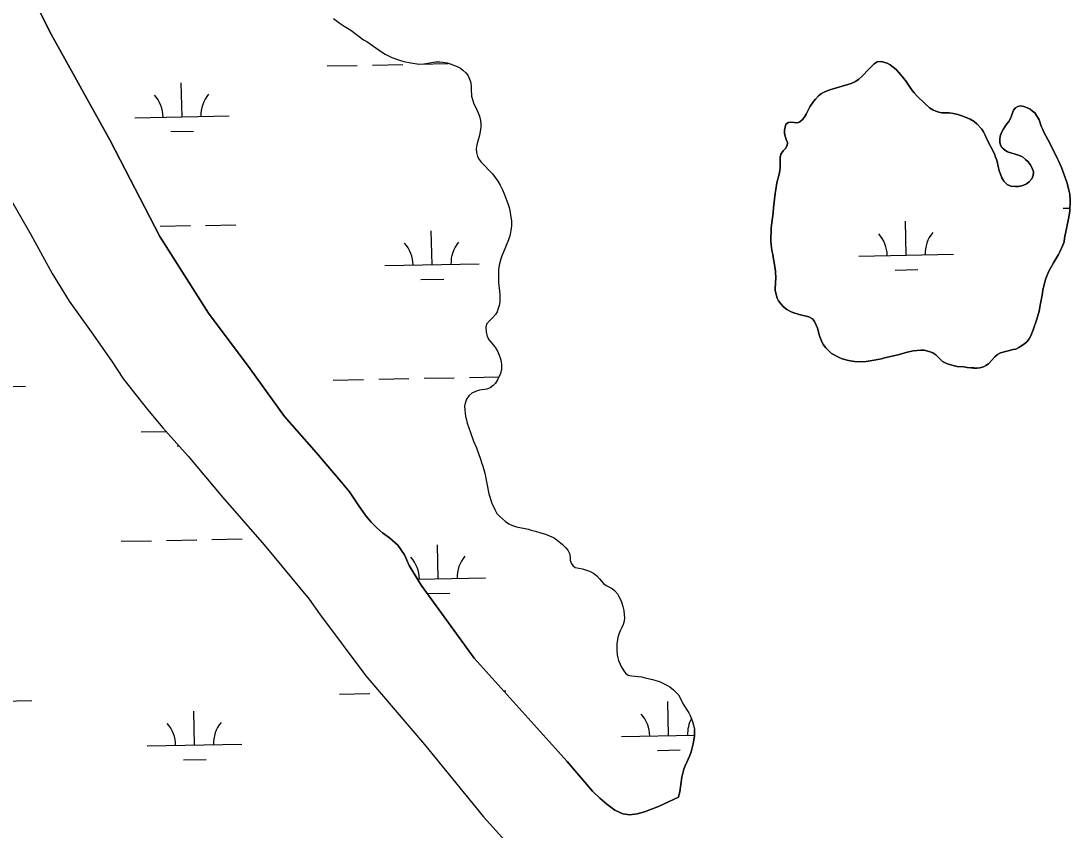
# Model space of a CAD drawing. Extents: x 3989314 to 4027622, y 243956 to 270014.
# Drawn here: x 4006487 to 4007598, y 252518 to 253375 of the extents above; entities that cross this region are included whole.
import ezdxf

# ---------------------------------------------------------------- set-up
doc = ezdxf.new("R2010")
doc.units = 0
for name, color, linetype in [('V-RIVR-EDGE', 7, 'Continuous'), ('V-TOPO-SHOR', 7, 'Continuous'), ('V-WETL-SWMP', 7, 'Continuous')]:
    doc.layers.add(name, color=color, linetype=linetype)

msp = doc.modelspace()

# ---------------------------------------------------------------- linework, layer by layer
at = {"layer": 'V-RIVR-EDGE'}
for points in [[(4006818, 253377.7), (4006825.2, 253372.5), (4006829.3, 253369.8), (4006836.5, 253365.3), (4006849.8, 253355.3), (4006853.3, 253353.3), (4006868.9, 253342.4), (4006872.6, 253340.1), (4006879.9, 253336.6), (4006888, 253333.5), (4006892.5, 253332.3), (4006899.9, 253330.7), (4006908.7, 253329.5), (4006913.5, 253329.7), (4006925.9, 253331.8), (4006930.5, 253332), (4006933.8, 253331.6), (4006938.2, 253330.7), (4006941.6, 253329.8), (4006948.8, 253327), (4006952.4, 253325.1), (4006954.8, 253323.1), (4006958.2, 253320.1), (4006960.2, 253317.6), (4006962.9, 253311.2), (4006963.7, 253306.3), (4006963.7, 253303.1), (4006964.2, 253295.4), (4006966.3, 253288.6), (4006969.5, 253281.9), (4006971.1, 253278), (4006972.4, 253274.2), (4006973.5, 253269.7), (4006973.9, 253266), (4006973.9, 253262.6), (4006973.2, 253258.1), (4006972.4, 253254.2), (4006969.8, 253244.1), (4006969.1, 253239.9), (4006969.2, 253235.9)], [(4007564.7, 253270.3), (4007562.8, 253274), (4007560.1, 253277.8), (4007557.8, 253279.8), (4007555.2, 253281.8), (4007552.4, 253283.2), (4007548.7, 253284.5), (4007545.4, 253285.2), (4007542.4, 253284.7), (4007539.7, 253283.2), (4007537.6, 253280.6), (4007535.6, 253274.6), (4007534.4, 253271.7), (4007532.6, 253268.7), (4007530.5, 253266.1), (4007528.5, 253263), (4007526.6, 253260.1), (4007524.9, 253256.9), (4007523.6, 253253.1), (4007523.1, 253249.8), (4007523.2, 253246.7), (4007523.8, 253243.7), (4007525.4, 253241.1), (4007528.3, 253238.5), (4007531.5, 253236.6), (4007543.1, 253232.9), (4007547.1, 253231.2), (4007550.5, 253228.6), (4007553.3, 253225.9), (4007555.2, 253223.2), (4007557.5, 253219.2), (4007558.9, 253215.5), (4007558.6, 253211.6), (4007557.2, 253208.1), (4007554.1, 253204.9), (4007551.5, 253202.8), (4007547.6, 253201.1), (4007543, 253199.9), (4007539.9, 253199.8), (4007535, 253200.2), (4007530.9, 253202), (4007527.4, 253205.6), (4007525.4, 253208.9), (4007523.8, 253213.1), (4007522.6, 253216.4), (4007519.9, 253227.7), (4007518.8, 253231), (4007517.5, 253234.4), (4007509.4, 253250), (4007507.7, 253254.3), (4007505.8, 253257.9), (4007504.2, 253260.5), (4007498.9, 253266.3), (4007495.9, 253268.6), (4007491.9, 253271.1), (4007484, 253274.5), (4007478.7, 253276.2), (4007474.3, 253277.2), (4007469.7, 253277.7), (4007461.8, 253277.9), (4007458.5, 253278.6), (4007455.4, 253279.6), (4007452.2, 253281), (4007448.9, 253283.1), (4007443, 253288.4), (4007436.2, 253295.3), (4007432.7, 253299.1), (4007429.9, 253302.6), (4007423.3, 253312), (4007416, 253321), (4007413.4, 253323.7), (4007407.3, 253328.7), (4007404, 253330.6), (4007397.7, 253332.3), (4007393.5, 253331.8), (4007390.3, 253329.9), (4007384.5, 253324), (4007377.6, 253316.7), (4007374, 253313.4), (4007370.5, 253311.1), (4007365.8, 253308.8), (4007343.2, 253302.1), (4007338.7, 253300.5), (4007334.6, 253298.4), (4007331.3, 253295.7), (4007328.2, 253292.5), (4007326, 253289.9), (4007322.3, 253284.2), (4007318.2, 253276.3), (4007316.3, 253272.9), (4007314, 253270.5), (4007311.7, 253268.3), (4007308.9, 253267.2), (4007305.7, 253267.5), (4007302.7, 253268), (4007299.6, 253267.6), (4007296.9, 253266), (4007296, 253262.7), (4007295.4, 253259.5), (4007295.4, 253256.4), (4007296, 253253.1)], [(4007281.6, 253134.9), (4007282.2, 253130.8), (4007282.8, 253127.8), (4007283.6, 253122.9), (4007284.5, 253119.3), (4007285.8, 253110.2), (4007286.1, 253102.2), (4007285.9, 253098.8), (4007285.6, 253090), (4007286.4, 253085.6), (4007287.7, 253081.7), (4007289, 253078.9), (4007291.3, 253075.6), (4007293.9, 253072.8), (4007297.7, 253069.7), (4007301.5, 253067.4), (4007304.3, 253066.3), (4007310.8, 253064.3), (4007320.9, 253061.8), (4007324.8, 253059.9), (4007327.1, 253057), (4007328.7, 253053.2), (4007330.1, 253049.7), (4007332.5, 253041.7), (4007334, 253037.2), (4007336.2, 253032.4), (4007338.9, 253028.9), (4007344.9, 253023.2), (4007353, 253018.7), (4007356.2, 253017.4), (4007362.9, 253015.5), (4007369.4, 253014.4), (4007373.3, 253014.3), (4007381.7, 253014.6), (4007390.2, 253015.9), (4007398, 253017.5), (4007401.3, 253018.4), (4007415.6, 253021.6), (4007425, 253024.6), (4007432, 253025.8), (4007439.7, 253026.5), (4007443, 253026.5), (4007449.5, 253024.7), (4007452.4, 253023.6), (4007455.5, 253021.7), (4007462.4, 253014.7), (4007465.2, 253013), (4007468.6, 253011.7), (4007475.1, 253009.9), (4007478.1, 253009.3), (4007485.1, 253008.8), (4007488.5, 253008.2), (4007492.5, 253008), (4007495.5, 253007.4), (4007498.8, 253007.4), (4007502, 253007.8), (4007505.8, 253008.8), (4007508.5, 253010.2), (4007511.1, 253012.2), (4007518, 253019.6), (4007520.8, 253022.1), (4007524.1, 253023.7), (4007530.5, 253025.6), (4007537.2, 253027.3), (4007540.3, 253027.7), (4007543.5, 253029.3), (4007549.2, 253033.4), (4007552, 253035.9), (4007554.3, 253038.5), (4007556, 253041.7), (4007558.5, 253048), (4007562.4, 253059.5), (4007563.9, 253064.3), (4007564.7, 253067.4), (4007566, 253074.1), (4007567.9, 253084.9), (4007568.9, 253090), (4007570.9, 253098.8), (4007572, 253102.6), (4007575.2, 253110.1), (4007579.9, 253119.2), (4007585.3, 253127.8), (4007586.7, 253130.6), (4007590, 253137.7), (4007591.3, 253141.4), (4007591.8, 253145), (4007596, 253165.5), (4007597.2, 253173.8), (4007597.5, 253185), (4007597.2, 253191.9), (4007596.4, 253196.1), (4007594.4, 253203.5), (4007591.4, 253212.1), (4007588.5, 253219.9), (4007585.7, 253226.5), (4007584.1, 253229.2), (4007576, 253245.8), (4007569.9, 253257.5), (4007568.5, 253261), (4007567.1, 253263.9), (4007564.7, 253270.3)], [(4007296, 253253.1), (4007297.2, 253249.5), (4007298.6, 253246.4), (4007298.3, 253243.2), (4007296.3, 253240.1), (4007293.9, 253237.8), (4007291.3, 253234.2), (4007290.7, 253230.7), (4007290.9, 253219.9), (4007290.5, 253216.3), (4007289.8, 253213.1), (4007287.2, 253203.6), (4007286, 253196.7), (4007285.5, 253192.5), (4007283.8, 253177.2), (4007283.4, 253171.9), (4007281.2, 253156.2), (4007281, 253141.9), (4007281.6, 253134.9)], [(4006969.2, 253235.9), (4006970.3, 253231.7), (4006972, 253228.4), (4006974.3, 253225.5), (4006986.3, 253213.3), (4006992, 253205.4), (4006994.5, 253201.3), (4006996.9, 253196.4), (4006998.6, 253192.2), (4007002.6, 253181.8), (4007003.8, 253177.6), (4007004.6, 253174.6), (4007005.4, 253170), (4007006.3, 253163), (4007006.3, 253158.2), (4007005.7, 253153.2), (4007004.5, 253147.5), (4007003.2, 253143.5), (4006997.7, 253129.7), (4006996, 253126.4), (4006995, 253123.3), (4006993.2, 253116.7), (4006992.7, 253111.7), (4006992.6, 253098.3), (4006994.1, 253085.7), (4006994.2, 253081.8), (4006993.9, 253077.9), (4006993.2, 253073.7), (4006992.4, 253070.8), (4006991.1, 253067.2), (4006989.4, 253064.4), (4006986.3, 253060.9), (4006983, 253057.6), (4006980.1, 253054.1), (4006979.2, 253051.1), (4006979.4, 253046), (4006980.5, 253041), (4006982.9, 253037.1), (4006987.2, 253032), (4006989.5, 253028.9), (4006992, 253024.8), (4006993.4, 253021.4), (4006994.4, 253018.5), (4006995.4, 253014.4), (4006995.8, 253011.1), (4006995.9, 253006.3), (4006994.7, 253001.9), (4006991.6, 252995.3), (4006989.3, 252991.8), (4006987, 252989.2), (4006983.9, 252986.7), (4006980.2, 252985.2), (4006972.4, 252984.1), (4006968.2, 252982.8), (4006964.3, 252980.9), (4006961.1, 252978.1), (4006958.6, 252974.8), (4006957.2, 252970.4), (4006956.7, 252967.3), (4006956.9, 252963.4), (4006957.8, 252956.5), (4006958.7, 252952.9), (4006959.6, 252949.4), (4006962.9, 252939.3), (4006966.3, 252930.2), (4006969.2, 252923.3), (4006973.5, 252911), (4006974.8, 252907.7), (4006976, 252903.6), (4006978, 252896.3), (4006982.5, 252874.6), (4006985.5, 252864.7), (4006988.6, 252857.7), (4006991, 252853.8), (4006993.6, 252850.9), (4007000.1, 252845), (4007003.7, 252842.7), (4007007.4, 252841), (4007011.6, 252839.5), (4007024.2, 252837.1), (4007027, 252836.1), (4007031.8, 252834.9), (4007038.5, 252832.9), (4007042.2, 252831.7), (4007048.9, 252829), (4007051.8, 252827.6), (4007054.4, 252825.7), (4007060.3, 252820.8), (4007063.9, 252817.3), (4007066, 252814.7), (4007067.7, 252811.4), (4007068.4, 252807.5), (4007068.5, 252804.3), (4007069.5, 252801.2), (4007071.2, 252798.6), (4007073.9, 252796.5), (4007081.5, 252795.1), (4007085.8, 252793.8), (4007089, 252792.6), (4007093.1, 252790.4), (4007096.6, 252787.6)], [(4007096.6, 252787.6), (4007099.5, 252784.4), (4007103.6, 252779.5), (4007106.7, 252777.4), (4007110, 252775.8), (4007112.9, 252774.3), (4007115.4, 252772.2), (4007118.4, 252768.6), (4007120, 252765.9), (4007121.8, 252762.5), (4007123.3, 252758.6), (4007124.3, 252755.3), (4007125.2, 252750.9), (4007125.7, 252746.4), (4007125.9, 252743), (4007125.6, 252739.7), (4007124.7, 252736.2), (4007123.3, 252732.9), (4007121.4, 252729.4), (4007119.9, 252725.7), (4007119, 252722.5), (4007117.9, 252715.8), (4007117.7, 252708.1), (4007118.1, 252704.1), (4007118.8, 252700.8), (4007119.8, 252697.9), (4007121.3, 252694.2), (4007122.9, 252690.9), (4007125.2, 252686.9), (4007127.2, 252684.5), (4007129.8, 252682.4), (4007133.5, 252681.7), (4007143.9, 252680.6), (4007147.9, 252679.8), (4007155.7, 252678), (4007162.9, 252675.6)], [(4007162.9, 252675.6), (4007170.1, 252672.2), (4007173.8, 252670.1), (4007177.9, 252666.8), (4007183.2, 252661.5), (4007185.3, 252657.8), (4007188.1, 252651.9), (4007194, 252642.7), (4007195.5, 252639.8), (4007198, 252633.3), (4007200, 252625.7), (4007200.2, 252624.4)], [(4007183.1, 252553.2), (4007183.6, 252555.1), (4007184.4, 252558.8), (4007186.6, 252574.5), (4007188.8, 252583), (4007190.1, 252586.6), (4007195.2, 252597.5), (4007196.7, 252601.4), (4007197.7, 252605.4), (4007198.7, 252609.7), (4007199.9, 252617.7), (4007199.9, 252620.9), (4007200.2, 252624.4)]]:
    msp.add_lwpolyline(points, dxfattribs=at)
at = {"layer": 'V-TOPO-SHOR'}
for points in [[(4006487.7, 253423.5), (4006519.4, 253360.5), (4006581.5, 253248.7), (4006634.2, 253146.8), (4006685.6, 253065.6), (4006729.8, 253006.9), (4006766, 252956.3), (4006800, 252917.7), (4006826.1, 252887.3), (4006834.8, 252876.4), (4006844, 252862.9), (4006852.3, 252851.3), (4006857.8, 252844.5), (4006863.8, 252838.4), (4006869.8, 252833), (4006877.2, 252827.9), (4006886.1, 252820.1), (4006893.1, 252809.7), (4006898.2, 252798.6), (4006910.7, 252777.7), (4006966.7, 252700.4), (4007065.2, 252590.9), (4007092.2, 252559.6), (4007099.9, 252552.1), (4007107.3, 252545.8), (4007115.8, 252539.4), (4007124.3, 252535.8), (4007131.8, 252534.6), (4007139.3, 252535.8), (4007147.1, 252537.6), (4007161.8, 252543.5), (4007183.1, 252553.2)], [(4006474.4, 253189.8), (4006497.5, 253149.1), (4006520.1, 253107.8), (4006538.4, 253078.5), (4006561.5, 253046.1), (4006583, 253015.3), (4006595.9, 252995.9), (4006621.1, 252963.7), (4006637.2, 252944.4), (4006664.2, 252914.2), (4006701, 252870.7), (4006744.6, 252820.5), (4006792.1, 252763), (4006803.3, 252747.4), (4006852.1, 252681.6), (4006914.2, 252609.1), (4006976.7, 252532.6), (4007018.9, 252485.7), (4007089.9, 252411.4), (4007123.7, 252377.5), (4007128.8, 252372.1), (4007136.2, 252363.5), (4007146.2, 252352.6)]]:
    msp.add_lwpolyline(points, dxfattribs=at)
at = {"layer": 'V-WETL-SWMP'}
for p, q in [((4006907.2, 253329.4), (4006939.2, 253330)), ((4006811.2, 253327.5), (4006843.2, 253328.1)), ((4006859.2, 253328.5), (4006891.2, 253329.1)), ((4006657.7, 253273.7), (4006656.9, 253309.7)), ((4006607.7, 253272.7), (4006707.6, 253274.7)), ((4006646, 253258), (4006670, 253258.5)), ((4007590.2, 253176.8), (4007597.3, 253177)), ((4007424.1, 253127.1), (4007423.4, 253163.1)), ((4006634.6, 253157.8), (4006666.5, 253158.4)), ((4006682.5, 253158.7), (4006714.5, 253159.4)), ((4006922.3, 253117.1), (4006921.5, 253153.1)), ((4007374.1, 253126.1), (4007474.1, 253128.1)), ((4006872.3, 253116.1), (4006972.3, 253118.1)), ((4007412.4, 253111.4), (4007436.4, 253111.9)), ((4006910.6, 253101.4), (4006934.6, 253101.9)), ((4007488.5, 253008.3), (4007495.6, 253008.4)), ((4006865.8, 252995.8), (4006897.8, 252996.5)), ((4006913.8, 252996.8), (4006945.8, 252997.4)), ((4006961.8, 252997.8), (4006993, 252998.4)), ((4006460, 252987.8), (4006492, 252988.4)), ((4006817.8, 252994.9), (4006849.8, 252995.5)), ((4006614.3, 252940.1), (4006640.6, 252940.6)), ((4006652.6, 252925.4), (4006654.2, 252925.4)), ((4006593.2, 252824.2), (4006625.2, 252824.8)), ((4006641.2, 252825.2), (4006673.2, 252825.8)), ((4006689.2, 252826.1), (4006721.2, 252826.8)), ((4006928.9, 252784.5), (4006928.2, 252820.4)), ((4006907, 252784), (4006978.9, 252785.5)), ((4006917.2, 252768.8), (4006941.2, 252769.3)), ((4006997.9, 252665.7), (4007000.4, 252665.8)), ((4006466.6, 252655.1), (4006498.6, 252655.8)), ((4006824.5, 252662.3), (4006856.5, 252662.9)), ((4007172.7, 252618.5), (4007172, 252654.5)), ((4006670.9, 252608.5), (4006670.2, 252644.5)), ((4007122.7, 252617.5), (4007199.9, 252619)), ((4006620.9, 252607.5), (4006720.9, 252609.5)), ((4007161, 252602.8), (4007185, 252603.3)), ((4006659.2, 252592.8), (4006683.2, 252593.3))]:
    msp.add_line(p, q, dxfattribs=at)
for points in [[(4007096.6, 252787.6), (4007099.5, 252784.4), (4007103.6, 252779.5), (4007106.7, 252777.4), (4007110, 252775.8), (4007112.9, 252774.3), (4007115.4, 252772.2), (4007118.4, 252768.6), (4007120, 252765.9), (4007121.8, 252762.5), (4007123.3, 252758.6), (4007124.3, 252755.3), (4007125.2, 252750.9), (4007125.7, 252746.4), (4007125.9, 252743), (4007125.6, 252739.7), (4007124.7, 252736.2), (4007123.3, 252732.9), (4007121.4, 252729.4), (4007119.9, 252725.7), (4007119, 252722.5), (4007117.9, 252715.8), (4007117.7, 252708.1), (4007118.1, 252704.1), (4007118.8, 252700.8), (4007119.8, 252697.9), (4007121.3, 252694.2), (4007122.9, 252690.9), (4007125.2, 252686.9), (4007127.2, 252684.5), (4007129.8, 252682.4), (4007133.5, 252681.7), (4007143.9, 252680.6), (4007147.9, 252679.8), (4007155.7, 252678), (4007162.9, 252675.6), (4007170.1, 252672.2), (4007173.8, 252670.1), (4007177.9, 252666.8), (4007183.2, 252661.5), (4007185.3, 252657.8), (4007188.1, 252651.9), (4007194, 252642.7), (4007195.5, 252639.8), (4007198, 252633.3), (4007200, 252625.7), (4007200.2, 252624.4), (4007199.9, 252620.9), (4007199.9, 252617.7), (4007198.7, 252609.7), (4007197.7, 252605.4), (4007196.7, 252601.4), (4007195.2, 252597.5), (4007190.1, 252586.6), (4007188.8, 252583), (4007186.6, 252574.5), (4007184.4, 252558.8), (4007183.6, 252555.1), (4007183.1, 252553.2), (4007161.8, 252543.5), (4007147.1, 252537.6), (4007139.3, 252535.8), (4007131.8, 252534.6), (4007124.3, 252535.8), (4007115.8, 252539.4), (4007107.3, 252545.8), (4007099.9, 252552.1), (4007092.2, 252559.6), (4007065.2, 252590.9), (4006966.7, 252700.4), (4006910.7, 252777.7), (4006898.2, 252798.6), (4006893.1, 252809.7), (4006886.1, 252820.1), (4006877.2, 252827.9), (4006869.8, 252833), (4006863.8, 252838.4), (4006857.8, 252844.5), (4006852.3, 252851.3), (4006844, 252862.9), (4006834.8, 252876.4), (4006826.1, 252887.3), (4006800, 252917.7), (4006766, 252956.3), (4006729.8, 253006.9), (4006685.6, 253065.6), (4006634.2, 253146.8), (4006581.5, 253248.7), (4006519.4, 253360.5), (4006487.7, 253423.5)], [(4006818, 253377.7), (4006825.2, 253372.5), (4006829.3, 253369.8), (4006836.5, 253365.3), (4006849.8, 253355.3), (4006853.3, 253353.3), (4006868.9, 253342.4), (4006872.6, 253340.1), (4006879.9, 253336.6), (4006888, 253333.5), (4006892.5, 253332.3), (4006899.9, 253330.7), (4006908.7, 253329.5), (4006913.5, 253329.7), (4006925.9, 253331.8), (4006930.5, 253332), (4006933.8, 253331.6), (4006938.2, 253330.7), (4006941.6, 253329.8), (4006948.8, 253327), (4006952.4, 253325.1), (4006954.8, 253323.1), (4006958.2, 253320.1), (4006960.2, 253317.6), (4006962.9, 253311.2), (4006963.7, 253306.3), (4006963.7, 253303.1), (4006964.2, 253295.4), (4006966.3, 253288.6), (4006969.5, 253281.9), (4006971.1, 253278), (4006972.4, 253274.2), (4006973.5, 253269.7), (4006973.9, 253266), (4006973.9, 253262.6), (4006973.2, 253258.1), (4006972.4, 253254.2), (4006969.8, 253244.1), (4006969.1, 253239.9), (4006969.2, 253235.9)], [(4007296, 253253.1), (4007295.4, 253256.4), (4007295.4, 253259.5), (4007296, 253262.7), (4007296.9, 253266), (4007299.6, 253267.6), (4007302.7, 253268), (4007305.7, 253267.5), (4007308.9, 253267.2), (4007311.7, 253268.3), (4007314, 253270.5), (4007316.3, 253272.9), (4007318.2, 253276.3), (4007322.3, 253284.2), (4007326, 253289.9), (4007328.2, 253292.5), (4007331.3, 253295.7), (4007334.6, 253298.4), (4007338.7, 253300.5), (4007343.2, 253302.1), (4007365.8, 253308.8), (4007370.5, 253311.1), (4007374, 253313.4), (4007377.6, 253316.7), (4007384.5, 253324), (4007390.3, 253329.9), (4007393.5, 253331.8), (4007397.7, 253332.3), (4007404, 253330.6), (4007407.3, 253328.7), (4007413.4, 253323.7), (4007416, 253321), (4007423.3, 253312), (4007429.9, 253302.6), (4007432.7, 253299.1), (4007436.2, 253295.3), (4007443, 253288.4), (4007448.9, 253283.1), (4007452.2, 253281), (4007455.4, 253279.6), (4007458.5, 253278.6), (4007461.8, 253277.9), (4007469.7, 253277.7), (4007474.3, 253277.2), (4007478.7, 253276.2), (4007484, 253274.5), (4007491.9, 253271.1), (4007495.9, 253268.6), (4007498.9, 253266.3), (4007504.2, 253260.5), (4007505.8, 253257.9), (4007507.7, 253254.3), (4007509.4, 253250), (4007517.5, 253234.4), (4007518.8, 253231), (4007519.9, 253227.7), (4007522.6, 253216.4), (4007523.8, 253213.1), (4007525.4, 253208.9), (4007527.4, 253205.6), (4007530.9, 253202), (4007535, 253200.2), (4007539.9, 253199.8), (4007543, 253199.9), (4007547.6, 253201.1), (4007551.5, 253202.8), (4007554.1, 253204.9), (4007557.2, 253208.1), (4007558.6, 253211.6), (4007558.9, 253215.5), (4007557.5, 253219.2), (4007555.2, 253223.2), (4007553.3, 253225.9), (4007550.5, 253228.6), (4007547.1, 253231.2), (4007543.1, 253232.9), (4007531.5, 253236.6), (4007528.3, 253238.6), (4007525.4, 253241.1), (4007523.8, 253243.7), (4007523.2, 253246.7), (4007523.1, 253249.8), (4007523.6, 253253.1), (4007524.9, 253256.9), (4007526.6, 253260.1), (4007528.5, 253263), (4007530.5, 253266.1), (4007532.6, 253268.7), (4007534.4, 253271.7), (4007535.6, 253274.6), (4007537.6, 253280.6), (4007539.7, 253283.2), (4007542.4, 253284.7), (4007545.4, 253285.2), (4007548.7, 253284.5), (4007552.4, 253283.2), (4007555.2, 253281.8), (4007557.8, 253279.8), (4007560.1, 253277.8), (4007562.8, 253274), (4007564.7, 253270.3)], [(4007564.7, 253270.3), (4007567.1, 253263.9), (4007568.5, 253261), (4007569.9, 253257.5), (4007576, 253245.8), (4007584.1, 253229.2), (4007585.7, 253226.5), (4007588.5, 253219.9), (4007591.4, 253212.1), (4007594.4, 253203.5), (4007596.4, 253196.1), (4007597.2, 253191.9), (4007597.5, 253185), (4007597.2, 253173.8), (4007596, 253165.5), (4007591.8, 253145), (4007591.3, 253141.4), (4007590, 253137.7), (4007586.7, 253130.6), (4007585.3, 253127.8), (4007579.9, 253119.2), (4007575.2, 253110.1), (4007572, 253102.6), (4007570.9, 253098.8), (4007568.9, 253090), (4007567.9, 253084.9), (4007566, 253074.1), (4007564.7, 253067.4), (4007563.9, 253064.3), (4007562.4, 253059.5), (4007558.5, 253048), (4007556, 253041.7), (4007554.3, 253038.5), (4007552, 253035.9), (4007549.2, 253033.4), (4007543.5, 253029.3), (4007540.3, 253027.7), (4007537.2, 253027.2), (4007530.5, 253025.6), (4007524.1, 253023.7), (4007520.8, 253022.1), (4007518, 253019.6), (4007511.1, 253012.2), (4007508.5, 253010.2), (4007505.8, 253008.8), (4007502, 253007.8), (4007498.8, 253007.4), (4007495.5, 253007.4), (4007492.5, 253008), (4007488.5, 253008.2), (4007485.1, 253008.8), (4007478.1, 253009.3), (4007475.1, 253009.9), (4007468.6, 253011.7), (4007465.2, 253013), (4007462.4, 253014.7), (4007455.5, 253021.7), (4007452.4, 253023.6), (4007449.5, 253024.7), (4007443, 253026.5), (4007439.7, 253026.5), (4007432, 253025.8), (4007425, 253024.6), (4007415.6, 253021.6), (4007401.3, 253018.4), (4007398, 253017.5), (4007390.2, 253015.9), (4007381.7, 253014.6), (4007373.3, 253014.3), (4007369.4, 253014.4), (4007362.9, 253015.5), (4007356.2, 253017.4), (4007353, 253018.7), (4007344.9, 253023.2), (4007338.9, 253028.9), (4007336.2, 253032.4), (4007334, 253037.2), (4007332.5, 253041.7), (4007330.1, 253049.7), (4007328.7, 253053.2), (4007327.1, 253057), (4007324.8, 253059.9), (4007320.9, 253061.8), (4007310.8, 253064.3), (4007304.3, 253066.3), (4007301.5, 253067.4), (4007297.7, 253069.7), (4007293.9, 253072.8), (4007291.3, 253075.6), (4007289, 253078.9), (4007287.7, 253081.7), (4007286.4, 253085.6), (4007285.6, 253090), (4007285.9, 253098.8), (4007286.1, 253102.2), (4007285.8, 253110.2), (4007284.5, 253119.3), (4007283.6, 253122.9), (4007282.8, 253127.8), (4007282.2, 253130.8), (4007281.6, 253134.9)], [(4007281.6, 253134.9), (4007281, 253141.9), (4007281.2, 253156.2), (4007283.4, 253171.9), (4007283.8, 253177.2), (4007285.5, 253192.5), (4007286, 253196.7), (4007287.2, 253203.6), (4007289.8, 253213.1), (4007290.5, 253216.3), (4007290.9, 253219.9), (4007290.7, 253230.7), (4007291.3, 253234.2), (4007293.9, 253237.8), (4007296.3, 253240.1), (4007298.3, 253243.2), (4007298.6, 253246.4), (4007297.2, 253249.5), (4007296, 253253.1)], [(4006969.2, 253235.9), (4006970.3, 253231.7), (4006972, 253228.4), (4006974.3, 253225.5), (4006986.3, 253213.3), (4006992, 253205.4), (4006994.5, 253201.3), (4006996.9, 253196.4), (4006998.6, 253192.2), (4007002.6, 253181.8), (4007003.8, 253177.6), (4007004.6, 253174.6), (4007005.4, 253170), (4007006.3, 253163), (4007006.3, 253158.2), (4007005.7, 253153.2), (4007004.5, 253147.5), (4007003.2, 253143.5), (4006997.7, 253129.7), (4006996, 253126.4), (4006995, 253123.3), (4006993.2, 253116.7), (4006992.7, 253111.7), (4006992.6, 253098.3), (4006994.1, 253085.7), (4006994.2, 253081.8), (4006993.9, 253077.9), (4006993.2, 253073.7), (4006992.4, 253070.8), (4006991.1, 253067.2), (4006989.4, 253064.4), (4006986.3, 253060.9), (4006983, 253057.6), (4006980.1, 253054.1), (4006979.2, 253051.1), (4006979.4, 253046), (4006980.5, 253041), (4006982.9, 253037.1), (4006987.2, 253032), (4006989.5, 253028.9), (4006992, 253024.8), (4006993.4, 253021.4), (4006994.4, 253018.5), (4006995.4, 253014.4), (4006995.8, 253011.1), (4006995.9, 253006.3), (4006994.7, 253001.9), (4006991.6, 252995.3), (4006989.3, 252991.8), (4006987, 252989.2), (4006983.9, 252986.7), (4006980.2, 252985.2), (4006972.4, 252984.1), (4006968.2, 252982.8), (4006964.3, 252980.9), (4006961.1, 252978.1), (4006958.6, 252974.8), (4006957.2, 252970.4), (4006956.7, 252967.3), (4006956.9, 252963.4), (4006957.8, 252956.5), (4006958.7, 252952.9), (4006959.6, 252949.4), (4006962.9, 252939.3), (4006966.3, 252930.2), (4006969.2, 252923.3), (4006973.5, 252911), (4006974.8, 252907.7), (4006976, 252903.6), (4006978, 252896.3), (4006982.5, 252874.6), (4006985.5, 252864.7), (4006988.6, 252857.7), (4006991, 252853.8), (4006993.6, 252850.9), (4007000.1, 252845), (4007003.7, 252842.7), (4007007.4, 252841), (4007011.6, 252839.5), (4007024.2, 252837.1), (4007027, 252836.1), (4007031.8, 252834.9), (4007038.5, 252832.9), (4007042.2, 252831.7), (4007048.9, 252829), (4007051.8, 252827.6), (4007054.4, 252825.7), (4007060.3, 252820.8), (4007063.9, 252817.3), (4007066, 252814.7), (4007067.7, 252811.4), (4007068.4, 252807.5), (4007068.5, 252804.3), (4007069.5, 252801.2), (4007071.2, 252798.6), (4007073.9, 252796.5), (4007081.5, 252795.1), (4007085.8, 252793.8), (4007089, 252792.6), (4007093.1, 252790.4), (4007096.6, 252787.6)], [(4006474.4, 253189.8), (4006497.5, 253149.1), (4006520.1, 253107.8), (4006538.4, 253078.5), (4006561.5, 253046.1), (4006583, 253015.3), (4006595.9, 252995.9), (4006621.1, 252963.7), (4006637.2, 252944.4), (4006664.2, 252914.2), (4006701, 252870.7), (4006744.6, 252820.5), (4006792.1, 252763), (4006803.3, 252747.4), (4006852.1, 252681.6), (4006914.2, 252609.1), (4006976.7, 252532.6), (4007018.9, 252485.7)]]:
    msp.add_lwpolyline(points, dxfattribs=at)
for centre, start, end in [((4006602.4, 253273.1), 0.3699, 41.9135), ((4006712.9, 253275.3), 140.3699, 181.9135), ((4006977.5, 253118.6), 140.3699, 181.9135), ((4007368.8, 253126.4), 0.3699, 41.9135), ((4007479.3, 253128.6), 140.3699, 181.9135), ((4006867, 253116.4), 0.3699, 41.9135), ((4006873.7, 252783.8), 0.3699, 41.9135), ((4006984.1, 252786), 140.3699, 181.9135), ((4007117.5, 252617.8), 0.3699, 41.9135), ((4006615.7, 252607.8), 0.3699, 41.9135), ((4006726.1, 252610), 140.3699, 181.9135), ((4007227.9, 252620), 152.1728, 181.9135)]:
    msp.add_arc(centre, 35.2, start, end, dxfattribs=at)

doc.saveas('drawing.dxf')
